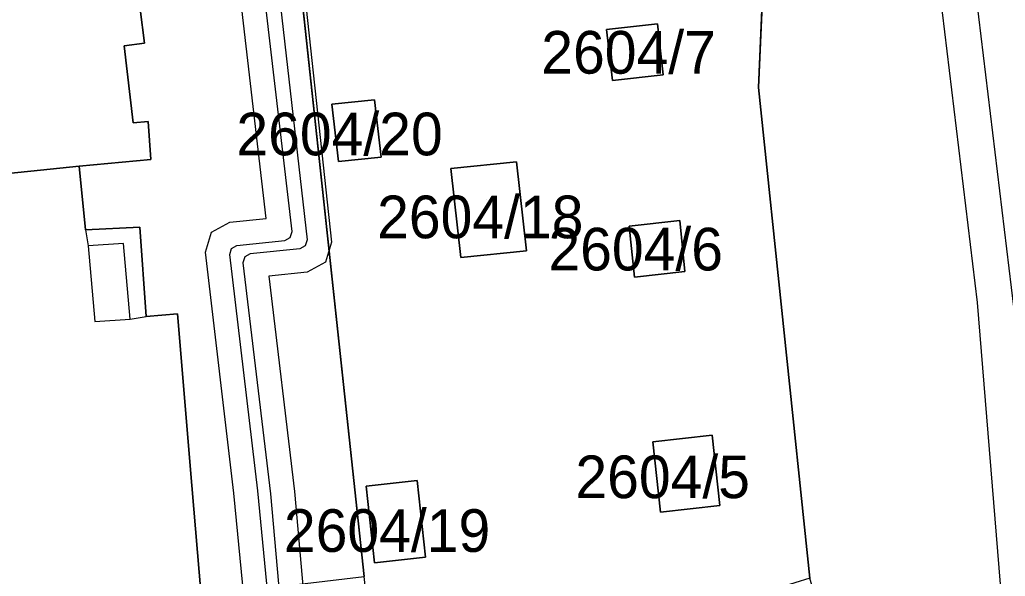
# Model space of a CAD drawing. Extents: x -263423 to -261326, y -1240067 to -1237864.
# Drawn here: x -263308.07 to -263261.89, y -1239004.17 to -1238978.06 of the extents above; entities that cross this region are included whole.
import ezdxf

# ---------------------------------------------------------------- set-up
doc = ezdxf.new("R2010")
doc.units = 0
for name, color, linetype in [('body_kn', 7, 'Continuous'), ('kladpar_druhypozemkov', 7, 'Continuous'), ('kladpar_hranice', 7, 'Continuous'), ('kladpar_parcelnecisla', 7, 'Continuous'), ('kladpar_plochy', 7, 'Continuous'), ('linie', 7, 'Continuous'), ('tarchy_linie', 7, 'Continuous'), ('zappar_hrandruhpozemk', 7, 'Continuous')]:
    doc.layers.add(name, color=color, linetype=linetype)

msp = doc.modelspace()

# ---------------------------------------------------------------- linework, layer by layer
at = {"layer": 'body_kn'}
for p, q in [((-263278.19, -1238978.26), (-263278.19, -1238978.26)), ((-263280.57, -1238978.52), (-263280.57, -1238978.52)), ((-263280.57, -1238978.52), (-263280.57, -1238978.52)), ((-263303.18, -1238979.29), (-263303.18, -1238979.29)), ((-263302.23, -1238979.16), (-263302.23, -1238979.16)), ((-263277.92, -1238980.65), (-263277.92, -1238980.65)), ((-263280.3, -1238980.91), (-263280.3, -1238980.91)), ((-263273.45, -1238981.24), (-263273.45, -1238981.24)), ((-263293.44, -1238982.02), (-263293.44, -1238982.02)), ((-263293.44, -1238982.02), (-263293.44, -1238982.02)), ((-263291.45, -1238981.82), (-263291.45, -1238981.82)), ((-263302.75, -1238982.9), (-263302.75, -1238982.9)), ((-263302.05, -1238982.84), (-263302.05, -1238982.84)), ((-263301.93, -1238984.62), (-263301.93, -1238984.62)), ((-263293.13, -1238984.71), (-263293.13, -1238984.71)), ((-263291.14, -1238984.51), (-263291.14, -1238984.51)), ((-263284.8, -1238984.73), (-263284.8, -1238984.73)), ((-263305.29, -1238984.93), (-263305.29, -1238984.93)), ((-263287.87, -1238985.04), (-263287.87, -1238985.04)), ((-263287.87, -1238985.04), (-263287.87, -1238985.04)), ((-263298.23, -1238987.56), (-263298.23, -1238987.56)), ((-263296.52, -1238987.38), (-263296.52, -1238987.38)), ((-263277.14, -1238987.47), (-263277.14, -1238987.47)), ((-263304.98, -1238987.91), (-263304.98, -1238987.91)), ((-263304.98, -1238987.91), (-263304.98, -1238987.91)), ((-263302.44, -1238987.79), (-263302.44, -1238987.79)), ((-263299.09, -1238988.03), (-263299.09, -1238988.03)), ((-263295.31, -1238988), (-263295.31, -1238988)), ((-263279.51, -1238987.74), (-263279.51, -1238987.74)), ((-263279.51, -1238987.74), (-263279.51, -1238987.74)), ((-263303.21, -1238988.55), (-263303.21, -1238988.55)), ((-263295.65, -1238988.42), (-263295.65, -1238988.42)), ((-263295.4, -1238988.28), (-263295.4, -1238988.28)), ((-263294.6, -1238988.39), (-263294.6, -1238988.39)), ((-263293.46, -1238988.49), (-263293.46, -1238988.49)), ((-263304.86, -1238988.67), (-263304.86, -1238988.67)), ((-263304.86, -1238988.67), (-263304.86, -1238988.67)), ((-263299.37, -1238988.97), (-263299.37, -1238988.97)), ((-263298.23, -1238989.07), (-263298.23, -1238989.07)), ((-263298.14, -1238988.79), (-263298.14, -1238988.79)), ((-263297.89, -1238988.65), (-263297.89, -1238988.65)), ((-263297.27, -1238989.04), (-263297.27, -1238989.04)), ((-263294.94, -1238988.81), (-263294.94, -1238988.81)), ((-263294.69, -1238988.67), (-263294.69, -1238988.67)), ((-263284.33, -1238988.9), (-263284.33, -1238988.9)), ((-263297.61, -1238989.46), (-263297.61, -1238989.46)), ((-263297.52, -1238989.18), (-263297.52, -1238989.18)), ((-263293.74, -1238989.43), (-263293.74, -1238989.43)), ((-263287.4, -1238989.21), (-263287.4, -1238989.21)), ((-263294.6, -1238989.9), (-263294.6, -1238989.9)), ((-263276.9, -1238989.87), (-263276.9, -1238989.87)), ((-263296.4, -1238990.09), (-263296.4, -1238990.09)), ((-263279.27, -1238990.14), (-263279.27, -1238990.14)), ((-263263.19, -1238991.32), (-263263.19, -1238991.32)), ((-263300.68, -1238991.85), (-263300.68, -1238991.85)), ((-263304.55, -1238992.22), (-263304.55, -1238992.22)), ((-263302.9, -1238992.1), (-263302.9, -1238992.1)), ((-263302.9, -1238992.1), (-263302.9, -1238992.1)), ((-263302.14, -1238991.98), (-263302.14, -1238991.98)), ((-263275.62, -1238997.55), (-263275.62, -1238997.55)), ((-263278.4, -1238997.86), (-263278.4, -1238997.86)), ((-263278.4, -1238997.86), (-263278.4, -1238997.86)), ((-263289.45, -1238999.67), (-263289.45, -1238999.67)), ((-263300, -1238999.91), (-263300, -1238999.91)), ((-263296.91, -1239000.15), (-263296.91, -1239000.15)), ((-263291.83, -1238999.94), (-263291.83, -1238999.94)), ((-263291.83, -1238999.94), (-263291.83, -1238999.94)), ((-263298.03, -1239000.27), (-263298.03, -1239000.27)), ((-263296.32, -1239000.3), (-263296.32, -1239000.3)), ((-263295.2, -1239000.18), (-263295.2, -1239000.18)), ((-263275.26, -1239000.84), (-263275.26, -1239000.84)), ((-263278.04, -1239001.15), (-263278.04, -1239001.15)), ((-263289.05, -1239003.26), (-263289.05, -1239003.26)), ((-263291.44, -1239003.53), (-263291.44, -1239003.53))]:
    msp.add_line(p, q, dxfattribs=at)
at = {"layer": 'kladpar_druhypozemkov'}
for p, q in [((-263279.21, -1238979.02), (-263279.21, -1238979.02)), ((-263292.27, -1238982.85), (-263292.27, -1238982.85)), ((-263286.18, -1238986.5), (-263286.18, -1238986.5)), ((-263278.21, -1238988.13), (-263278.21, -1238988.13)), ((-263276.89, -1238998.75), (-263276.89, -1238998.75)), ((-263290.38, -1239001.33), (-263290.38, -1239001.33))]:
    msp.add_line(p, q, dxfattribs=at)
at = {"layer": 'kladpar_hranice'}
for points in [[(-263258.11, -1239094.68), (-263266.39, -1239020.81), (-263271.05, -1239004.26), (-263273.45, -1238981.24), (-263272.69, -1238963.38), (-263275.35, -1238940.82), (-263277.02, -1238936.59), (-263263.92, -1238921.66), (-263263.41, -1238921.04), (-263262.39, -1238919.82), (-263261.31, -1238920.2)], [(-263291.24, -1239010.33), (-263291.93, -1239004.18), (-263296.98, -1238957.22), (-263300.35, -1238925), (-263297.46, -1238923.54)], [(-263300.35, -1238925), (-263296.98, -1238957.22), (-263291.93, -1239004.18)], [(-263275.35, -1238940.82), (-263272.69, -1238963.38), (-263273.45, -1238981.24)], [(-263302.42, -1238977.57), (-263302.23, -1238979.16), (-263303.18, -1238979.29), (-263302.75, -1238982.9), (-263302.05, -1238982.84), (-263301.93, -1238984.62), (-263305.29, -1238984.93), (-263309.98, -1238985.42)], [(-263299.56, -1239005.08), (-263300, -1238999.91), (-263300.68, -1238991.85), (-263302.14, -1238991.98), (-263302.44, -1238987.79), (-263304.98, -1238987.91), (-263305.29, -1238984.93), (-263301.93, -1238984.62), (-263302.05, -1238982.84), (-263302.75, -1238982.9), (-263303.18, -1238979.29), (-263302.23, -1238979.16), (-263302.42, -1238977.57)], [(-263277.92, -1238980.65), (-263278.19, -1238978.26), (-263280.57, -1238978.52), (-263280.3, -1238980.91), (-263277.92, -1238980.65)], [(-263280.57, -1238978.52), (-263278.19, -1238978.26), (-263277.92, -1238980.65), (-263280.3, -1238980.91), (-263280.57, -1238978.52)], [(-263273.45, -1238981.24), (-263271.05, -1239004.26), (-263272.46, -1239004.69), (-263274.36, -1239005.27), (-263277.57, -1239006.23), (-263281.52, -1239007.42), (-263285.17, -1239008.51), (-263289.56, -1239009.83), (-263291.24, -1239010.33)], [(-263293.13, -1238984.71), (-263291.14, -1238984.51), (-263291.45, -1238981.82), (-263293.44, -1238982.02), (-263293.13, -1238984.71)], [(-263293.44, -1238982.02), (-263291.45, -1238981.82), (-263291.14, -1238984.51), (-263293.13, -1238984.71), (-263293.44, -1238982.02)], [(-263287.4, -1238989.21), (-263284.33, -1238988.9), (-263284.8, -1238984.73), (-263287.87, -1238985.04), (-263287.4, -1238989.21)], [(-263287.87, -1238985.04), (-263284.8, -1238984.73), (-263284.33, -1238988.9), (-263287.4, -1238989.21), (-263287.87, -1238985.04)], [(-263309.98, -1238985.42), (-263305.29, -1238984.93), (-263304.98, -1238987.91), (-263302.44, -1238987.79), (-263302.14, -1238991.98), (-263300.68, -1238991.85), (-263300, -1238999.91), (-263299.56, -1239005.08)], [(-263277.14, -1238987.47), (-263279.51, -1238987.74), (-263279.27, -1238990.14), (-263276.9, -1238989.87), (-263277.14, -1238987.47)], [(-263279.51, -1238987.74), (-263277.14, -1238987.47), (-263276.9, -1238989.87), (-263279.27, -1238990.14), (-263279.51, -1238987.74)], [(-263275.62, -1238997.55), (-263278.4, -1238997.86), (-263278.04, -1239001.15), (-263275.26, -1239000.84), (-263275.62, -1238997.55)], [(-263278.4, -1238997.86), (-263275.62, -1238997.55), (-263275.26, -1239000.84), (-263278.04, -1239001.15), (-263278.4, -1238997.86)], [(-263291.44, -1239003.53), (-263289.05, -1239003.26), (-263289.45, -1238999.67), (-263291.83, -1238999.94), (-263291.44, -1239003.53)], [(-263291.83, -1238999.94), (-263289.45, -1238999.67), (-263289.05, -1239003.26), (-263291.44, -1239003.53), (-263291.83, -1238999.94)]]:
    msp.add_lwpolyline(points, dxfattribs=at)
at = {"layer": 'kladpar_plochy'}
for p, q in [((-263291.93, -1239004.18), (-263296.98, -1238957.22)), ((-263272.69, -1238963.38), (-263273.45, -1238981.24)), ((-263273.45, -1238981.24), (-263272.69, -1238963.38)), ((-263278.19, -1238978.26), (-263280.57, -1238978.52)), ((-263277.92, -1238980.65), (-263278.19, -1238978.26)), ((-263280.57, -1238978.52), (-263280.3, -1238980.91)), ((-263280.3, -1238980.91), (-263277.92, -1238980.65)), ((-263273.45, -1238981.24), (-263271.05, -1239004.26)), ((-263271.05, -1239004.26), (-263273.45, -1238981.24)), ((-263291.45, -1238981.82), (-263293.44, -1238982.02)), ((-263293.44, -1238982.02), (-263293.13, -1238984.71)), ((-263291.14, -1238984.51), (-263291.45, -1238981.82)), ((-263293.13, -1238984.71), (-263291.14, -1238984.51)), ((-263284.8, -1238984.73), (-263287.87, -1238985.04)), ((-263284.33, -1238988.9), (-263284.8, -1238984.73)), ((-263287.87, -1238985.04), (-263287.4, -1238989.21)), ((-263277.14, -1238987.47), (-263279.51, -1238987.74)), ((-263276.9, -1238989.87), (-263277.14, -1238987.47)), ((-263279.51, -1238987.74), (-263279.27, -1238990.14)), ((-263287.4, -1238989.21), (-263284.33, -1238988.9)), ((-263279.27, -1238990.14), (-263276.9, -1238989.87)), ((-263275.62, -1238997.55), (-263278.4, -1238997.86)), ((-263275.26, -1239000.84), (-263275.62, -1238997.55)), ((-263278.4, -1238997.86), (-263278.04, -1239001.15)), ((-263289.45, -1238999.67), (-263291.83, -1238999.94)), ((-263289.05, -1239003.26), (-263289.45, -1238999.67)), ((-263291.83, -1238999.94), (-263291.44, -1239003.53)), ((-263278.04, -1239001.15), (-263275.26, -1239000.84)), ((-263291.44, -1239003.53), (-263289.05, -1239003.26))]:
    msp.add_line(p, q, dxfattribs=at)
for points in [[(-263300.35, -1238925), (-263296.98, -1238957.22), (-263291.93, -1239004.18)], [(-263302.42, -1238977.57), (-263302.23, -1238979.16), (-263303.18, -1238979.29), (-263302.75, -1238982.9), (-263302.05, -1238982.84), (-263301.93, -1238984.62), (-263305.29, -1238984.93), (-263309.98, -1238985.42)], [(-263299.56, -1239005.08), (-263300, -1238999.91), (-263300.68, -1238991.85), (-263302.14, -1238991.98), (-263302.44, -1238987.79), (-263304.98, -1238987.91), (-263305.29, -1238984.93), (-263301.93, -1238984.62), (-263302.05, -1238982.84), (-263302.75, -1238982.9), (-263303.18, -1238979.29), (-263302.23, -1238979.16), (-263302.42, -1238977.57)], [(-263336.95, -1239009.4), (-263338.47, -1238997.27), (-263337.08, -1238997.08), (-263337.21, -1238996.14), (-263337.27, -1238995.68), (-263336.77, -1238995.63), (-263335.04, -1238995.47), (-263333.98, -1238995.38), (-263333.03, -1238995.32), (-263332.14, -1238995.2), (-263331.31, -1238995.14), (-263331.68, -1238991.52), (-263332.06, -1238988.09), (-263328.82, -1238987.66), (-263309.98, -1238985.42), (-263305.29, -1238984.93), (-263304.98, -1238987.91), (-263302.44, -1238987.79), (-263302.14, -1238991.98), (-263300.68, -1238991.85), (-263300, -1238999.91), (-263299.56, -1239005.08)]]:
    msp.add_lwpolyline(points, dxfattribs=at)
for points in [[(-263280.57, -1238978.52), (-263278.19, -1238978.26), (-263277.92, -1238980.65), (-263280.3, -1238980.91)], [(-263293.44, -1238982.02), (-263291.45, -1238981.82), (-263291.14, -1238984.51), (-263293.13, -1238984.71)], [(-263287.87, -1238985.04), (-263284.8, -1238984.73), (-263284.33, -1238988.9), (-263287.4, -1238989.21)], [(-263279.51, -1238987.74), (-263277.14, -1238987.47), (-263276.9, -1238989.87), (-263279.27, -1238990.14)], [(-263278.4, -1238997.86), (-263275.62, -1238997.55), (-263275.26, -1239000.84), (-263278.04, -1239001.15)], [(-263291.83, -1238999.94), (-263289.45, -1238999.67), (-263289.05, -1239003.26), (-263291.44, -1239003.53)]]:
    msp.add_lwpolyline(points, close=True, dxfattribs=at)
at = {"layer": 'linie'}
msp.add_lwpolyline([(-263286.63, -1239124.36), (-263290.39, -1239090.28), (-263293.12, -1239065.55), (-263294.3, -1239054.85), (-263295.41, -1239044.74), (-263298.92, -1239012.95), (-263300.13, -1239005.16), (-263299.56, -1239005.08), (-263291.93, -1239004.18), (-263296.98, -1238957.22), (-263300.35, -1238925), (-263300.63, -1238922.32), (-263318.75, -1238915.36), (-263334.72, -1238909.49)], dxfattribs=at)
at = {"layer": 'tarchy_linie'}
for points in [[(-263252.22, -1239103.44), (-263258.57, -1239048), (-263263.19, -1238991.32), (-263269.43, -1238939.62), (-263270.23, -1238928.85), (-263268.71, -1238927.12), (-263266.75, -1238924.88), (-263265.28, -1238923.21)], [(-263268.71, -1238927.12), (-263267.79, -1238939.46), (-263261.39, -1238992.43), (-263256.88, -1239047.83), (-263250.48, -1239103.25), (-263243.25, -1239168.79), (-263236.15, -1239234.34), (-263229.56, -1239288.24), (-263223.56, -1239342.68), (-263214.78, -1239419.75), (-263206.52, -1239497.31), (-263198.58, -1239574.76), (-263191.68, -1239638.38), (-263185.41, -1239700.03)], [(-263295.94, -1239010.17), (-263296.91, -1239000.15), (-263298.23, -1238989.07), (-263298.14, -1238988.79), (-263297.89, -1238988.65), (-263295.65, -1238988.42), (-263295.4, -1238988.28), (-263295.31, -1238988), (-263298.14, -1238963.68), (-263298.43, -1238959.63), (-263298.56, -1238959.35), (-263299.12, -1238959), (-263299.28, -1238958.68), (-263299.33, -1238958.38), (-263299.24, -1238958.07), (-263298.72, -1238957.63), (-263298.66, -1238957.26), (-263298.91, -1238955.42), (-263298.87, -1238955.18), (-263298.68, -1238955.01), (-263298.28, -1238954.87)], [(-263298.2, -1238955.75), (-263298.05, -1238957.25), (-263298.09, -1238957.51), (-263298.47, -1238957.89), (-263298.54, -1238958.16), (-263298.5, -1238958.59), (-263298.39, -1238958.84), (-263297.97, -1238959.17), (-263297.89, -1238959.47), (-263294.6, -1238988.39), (-263294.69, -1238988.67), (-263294.94, -1238988.81), (-263297.27, -1238989.04), (-263297.52, -1238989.18), (-263297.61, -1238989.46), (-263296.32, -1239000.3), (-263295.38, -1239010.85)], [(-263297.13, -1239009.56), (-263298.03, -1239000.27), (-263299.37, -1238988.97), (-263299.09, -1238988.03), (-263298.23, -1238987.56), (-263296.52, -1238987.38), (-263299.26, -1238963.79), (-263299.51, -1238960.24), (-263297.36, -1238959.98), (-263296.55, -1238959.89), (-263293.46, -1238988.49), (-263293.74, -1238989.43), (-263294.6, -1238989.9), (-263296.4, -1238990.09), (-263295.2, -1239000.18), (-263294.24, -1239010.97)]]:
    msp.add_lwpolyline(points, dxfattribs=at)
at = {"layer": 'zappar_hrandruhpozemk'}
for p, q in [((-263304.98, -1238987.91), (-263304.86, -1238988.67)), ((-263303.21, -1238988.55), (-263304.86, -1238988.67)), ((-263302.9, -1238992.1), (-263303.21, -1238988.55)), ((-263304.86, -1238988.67), (-263304.55, -1238992.22))]:
    msp.add_line(p, q, dxfattribs=at)
msp.add_lwpolyline([(-263304.55, -1238992.22), (-263302.9, -1238992.1), (-263302.14, -1238991.98)], dxfattribs=at)

# ---------------------------------------------------------------- texts
at = {"layer": 'kladpar_parcelnecisla'}
for s, p in [('2604/7', (-263283.631, -1238980.59)), ('2604/20', (-263297.917, -1238984.42)), ('2604/18', (-263291.323, -1238988.31)), ('2604/6', (-263283.298, -1238989.82)), ('2604/5', (-263282.033, -1239000.5)), ('2604/19', (-263295.69, -1239003.02))]:
    msp.add_text(s, height=2, dxfattribs=at).set_placement(p)

doc.saveas('drawing.dxf')
